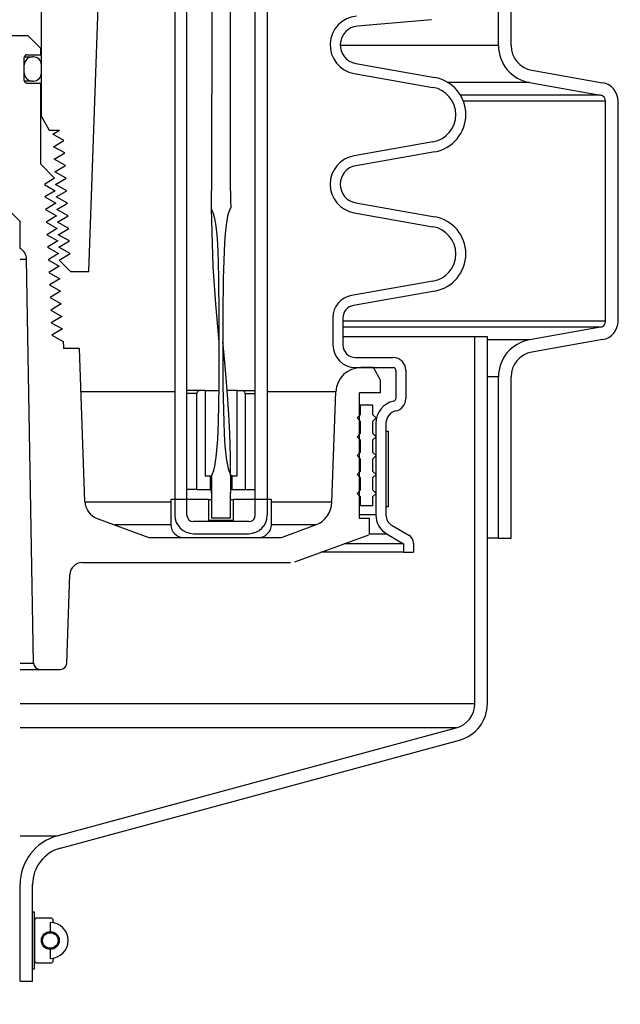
# Model space of a CAD drawing. Extents: x -169 to 2224, y 0 to 2796.
# Tile 319 of 530: x 1642 to 1648, y 960 to 970. Entities that reach past the tile are written whole.
import ezdxf

# ---------------------------------------------------------------- set-up
doc = ezdxf.new("R2010")
doc.units = 0
doc.header["$MEASUREMENT"] = 0
doc.header["$PDSIZE"] = 1
doc.layers.get('DEFPOINTS').update_dxf_attribs({"linetype": 'CONTINUOUS'})
for name, color, linetype in [('DIM', 3, 'CONTINUOUS'), ('PEAGRAVEL-HATCH', 3, 'CONTINUOUS'), ('SPILL-BUCKET', 1, 'CONTINUOUS')]:
    doc.layers.add(name, color=color, linetype=linetype)
doc.styles.add('SIMPLEX', font='simplex')
doc.dimstyles.new('DIM64', dxfattribs={"dimscale": 64, "dimtxt": 0.09375, "dimasz": 0.09375, "dimexe": 0.0625, "dimexo": 0.0625, "dimgap": 0.046875, "dimtad": 1, "dimdec": 4, "dimzin": 3, "dimdsep": 46, "dimlunit": 4, "dimtxsty": 'SIMPLEX', "dimcen": 0, "dimclrd": 256, "dimclre": 256, "dimclrt": 256, "dimadec": 0, "dimazin": 0, "dimtfac": 1, "dimtdec": 4, "dimtmove": 0, "dimatfit": 3, "dimfxl": 1, "dimfrac": 2, "dimtolj": 1, "dimtzin": 0, "dimarcsym": 0})

# ---------------------------------------------------------------- blocks, each defined once
blk = doc.blocks.new('*D48')
at = {"layer": 'DEFPOINTS', "color": 0, "transparency": 16777216}
for p in [(2031.7725, 978.296), (1368.5472, 978.0147), (2031.7725, 700.5233)]:
    blk.add_point(p, dxfattribs=at)
at = {"layer": 'DIM', "lineweight": -2, "transparency": 16777216}
for p, q in [((2031.7725, 974.296), (2031.7725, 696.5233)), ((1368.5472, 974.0147), (1368.5472, 696.5233)), ((1374.5472, 700.5233), (2025.7725, 700.5233))]:
    blk.add_line(p, q, dxfattribs=at)
at = {"layer": 'DIM', "transparency": 16777216}
for points in [[(1374.5472, 701.5233), (1374.5472, 699.5233), (1368.5472, 700.5233)], [(2025.7725, 701.5233), (2025.7725, 699.5233), (2031.7725, 700.5233)]]:
    blk.add_solid(points, dxfattribs=at)
at = {"layer": 'DIM', "transparency": 16777216, "insert": (1700.1599, 708.0947), "char_height": 6, "attachment_point": 5, "style": 'SIMPLEX'}
blk.add_mtext('\\A1;55\'-3 1/4" (F.V. TANK SLAB)', dxfattribs=at)

msp = doc.modelspace()

# ---------------------------------------------------------------- hatches: boundary and pattern name
at = {"layer": 'PEAGRAVEL-HATCH'}
h = msp.add_hatch(dxfattribs=at)
h.set_pattern_fill('AR-SAND', color=256, scale=7.5, style=0)
h.set_pattern_definition([(37.5, (-493.384, 31.247), (-0.47245, 14.45118), [0, -11.4, 0, -12.75, 0, -12.1875]), (7.5, (-493.384, 31.247), (13.27333, 21.1661), [0, -6.15, 0, -10.275, 0, -3.9375]), (327.5, (-502.609, 31.247), (23.356064, 0.04244), [0, -3.75, 0, -13.5, 0, -17.625]), (317.5, (-502.609, 31.247), (22.54595, 6.58257), [0, -1.875, 0, -8.85, 0, -10.125])])
h.paths.add_polyline_path([(1707.26344, 968.36731), (1706.00633, 969.62443), (1707.54125, 971.25629), (1707.54125, 973.7036), (1705.68075, 973.7036), (1705.67936, 978.29596), (1648.24082, 978.29596), (1648.24082, 967.14591), (1647.23396, 966.95192), (1647.16685, 965.18198), (1646.93843, 965.18198), (1646.91366, 963.3542), (1642.50182, 961.99078), (1642.42166, 960.77814), (1642.1935, 960.77817), (1642.19067, 935.26576), (1704.54125, 935.26576), (1707.54125, 938.26576)])
h.paths.add_polyline_path([(1712.72757, 930.05404), (1712.72757, 935.93084), (1710.78154, 937.39111), (1710.04162, 939.70884), (1710.04162, 973.7036), (1708.54125, 973.7036), (1708.54125, 938.26576), (1707.36967, 935.43733), (1704.54125, 934.26576), (1642.19421, 934.26576), (1642.19421, 923.08613), (1642.88357, 923.08613), (1642.52234, 917.24243), (1643.21868, 915.87407), (1644.6942, 915.52328), (1645.6942, 917.52328), (1650.35027, 918.21114), (1651.6942, 915.52328), (1661.1942, 915.52328), (1662.1942, 917.52328), (1667.1942, 917.52328), (1668.1942, 915.52328), (1677.6942, 915.52328), (1678.6942, 917.52328), (1683.6942, 917.52328), (1684.6942, 915.52328), (1703.4442, 915.52328), (1704.4442, 917.52328), (1705.40615, 917.52328), (1705.40615, 923.05328), (1707.16351, 927.29592), (1711.82837, 929.05404)])

# ---------------------------------------------------------------- linework, layer by layer
at = {"layer": 'SPILL-BUCKET', "color": 8, "linetype": 'Continuous'}
for p, q in [((1644.2017, 976.07991), (1644.20109, 967.83555)), ((1644.38908, 967.83555), (1644.38908, 976.07991)), ((1644.20091, 967.77492), (1644.20105, 967.80524)), ((1644.20105, 967.80524), (1644.20109, 967.83555)), ((1644.38844, 967.83555), (1644.38908, 967.83555)), ((1644.38844, 967.83555), (1644.38845, 967.82726)), ((1644.38845, 967.82726), (1644.38847, 967.81898)), ((1644.38847, 967.81898), (1644.38854, 967.80241)), ((1644.38854, 967.80241), (1644.38865, 967.78584)), ((1644.19983, 967.68062), (1644.20049, 967.72777)), ((1644.20049, 967.72777), (1644.20091, 967.77492)), ((1644.38865, 967.78584), (1644.38879, 967.76927)), ((1644.38879, 967.76927), (1644.38893, 967.7527)), ((1644.38893, 967.7527), (1644.38904, 967.73613)), ((1644.38904, 967.73613), (1644.38919, 967.71956)), ((1644.38919, 967.71956), (1644.39015, 967.69425)), ((1644.19939, 967.65705), (1644.19962, 967.66883)), ((1644.22157, 967.60227), (1644.19939, 967.65705)), ((1644.21605, 967.08606), (1644.19957, 967.65662)), ((1644.19962, 967.66883), (1644.19983, 967.68062)), ((1644.23572, 967.54491), (1644.22157, 967.60227)), ((1644.36563, 967.60769), (1644.36007, 967.58609)), ((1644.37238, 967.62896), (1644.36563, 967.60769)), ((1644.37651, 967.63932), (1644.37238, 967.62896)), ((1644.38096, 967.64957), (1644.37651, 967.63932)), ((1644.38297, 967.65478), (1644.38096, 967.64957)), ((1644.38502, 967.65998), (1644.38297, 967.65478)), ((1644.38681, 967.66193), (1644.38502, 967.65998)), ((1644.38887, 967.66368), (1644.38681, 967.66193)), ((1644.38987, 967.66618), (1644.38887, 967.66368)), ((1644.39011, 967.66896), (1644.38987, 967.66618)), ((1644.39015, 967.69425), (1644.39011, 967.66896)), ((1644.24513, 967.48659), (1644.23572, 967.54491)), ((1644.35122, 967.54253), (1644.34461, 967.49855)), ((1644.36007, 967.58609), (1644.35122, 967.54253)), ((1644.25495, 967.39892), (1644.24513, 967.48659)), ((1644.33532, 967.41003), (1644.32924, 967.32118)), ((1644.34461, 967.49855), (1644.33532, 967.41003)), ((1644.26129, 967.31085), (1644.25495, 967.39892)), ((1644.26885, 967.13425), (1644.26129, 967.31085)), ((1644.32924, 967.32118), (1644.32117, 967.14332)), ((1644.27252, 966.95748), (1644.26885, 967.13425)), ((1644.32117, 967.14332), (1644.3164, 966.96531)), ((1644.24276, 966.71132), (1644.21605, 967.08606)), ((1644.27658, 966.6039), (1644.27252, 966.95748)), ((1644.3164, 966.96531), (1644.31253, 966.60918)), ((1644.27729, 966.33658), (1644.24276, 966.71132)), ((1644.27707, 966.25031), (1644.27658, 966.6039)), ((1644.31253, 966.60918), (1644.31205, 966.25301)), ((1644.27736, 966.33588), (1644.27729, 966.33658)), ((1644.31227, 966.3382), (1644.31227, 966.33822)), ((1644.31228, 966.33811), (1644.31227, 966.3382)), ((1644.31228, 966.33798), (1644.31228, 966.33811)), ((1644.31229, 966.33779), (1644.31228, 966.33798)), ((1644.3123, 966.33754), (1644.31229, 966.33779)), ((1644.31231, 966.33732), (1644.3123, 966.33754)), ((1644.31232, 966.33706), (1644.31231, 966.33732)), ((1644.31234, 966.33676), (1644.31232, 966.33706)), ((1644.31235, 966.33644), (1644.31234, 966.33676)), ((1644.31237, 966.33609), (1644.31235, 966.33644)), ((1644.31239, 966.33569), (1644.31237, 966.33609)), ((1644.31241, 966.33531), (1644.31239, 966.33569)), ((1644.31244, 966.33487), (1644.31241, 966.33531)), ((1644.31247, 966.33438), (1644.31244, 966.33487)), ((1644.3125, 966.33383), (1644.31247, 966.33438)), ((1644.31252, 966.33354), (1644.3125, 966.33383)), ((1644.31253, 966.33324), (1644.31252, 966.33354)), ((1644.31255, 966.33295), (1644.31253, 966.33324)), ((1644.31265, 966.3321), (1644.31255, 966.33299)), ((1644.31267, 966.33175), (1644.31255, 966.33296)), ((1644.31257, 966.33265), (1644.31255, 966.33295)), ((1644.31259, 966.33234), (1644.31257, 966.33265)), ((1644.31261, 966.33204), (1644.31259, 966.33234)), ((1644.31263, 966.33174), (1644.31261, 966.33204)), ((1644.31265, 966.3315), (1644.31263, 966.33174)), ((1644.31276, 966.33115), (1644.31265, 966.3321)), ((1644.31266, 966.33133), (1644.31265, 966.3315)), ((1644.31266, 966.33124), (1644.31266, 966.33133)), ((1644.31276, 966.33079), (1644.31267, 966.33175)), ((1644.31287, 966.33019), (1644.31276, 966.33115)), ((1644.31285, 966.32983), (1644.31276, 966.33079)), ((1644.31292, 966.32912), (1644.31285, 966.32983)), ((1644.313, 966.32899), (1644.31287, 966.33019)), ((1644.31299, 966.32843), (1644.31292, 966.32912)), ((1644.31313, 966.32778), (1644.313, 966.32899)), ((1644.27588, 965.8967), (1644.27707, 966.25031)), ((1644.31205, 966.25301), (1644.31366, 965.89685)), ((1644.31305, 966.32784), (1644.31299, 966.32843)), ((1644.31311, 966.32727), (1644.31305, 966.32784)), ((1644.31316, 966.3267), (1644.31311, 966.32727)), ((1644.31328, 966.32631), (1644.31313, 966.32778)), ((1644.31322, 966.32614), (1644.31316, 966.3267)), ((1644.31326, 966.32577), (1644.31322, 966.32614)), ((1644.31329, 966.32541), (1644.31326, 966.32577)), ((1644.31344, 966.32485), (1644.31328, 966.32631)), ((1644.31331, 966.32527), (1644.31329, 966.32541)), ((1644.31333, 966.32515), (1644.31331, 966.32527)), ((1644.31333, 966.32511), (1644.31333, 966.32515)), ((1644.31333, 966.32507), (1644.31333, 966.32511)), ((1644.31334, 966.32504), (1644.31333, 966.32507)), ((1644.31361, 966.32309), (1644.31344, 966.32485)), ((1644.31379, 966.32133), (1644.31361, 966.32309)), ((1644.31399, 966.3193), (1644.31379, 966.32133)), ((1644.31419, 966.31727), (1644.31399, 966.3193)), ((1644.31441, 966.31499), (1644.31419, 966.31727)), ((1644.31463, 966.31271), (1644.31441, 966.31499)), ((1644.31485, 966.31041), (1644.31463, 966.31271)), ((1644.31507, 966.30811), (1644.31485, 966.31041)), ((1644.31562, 966.3025), (1644.31507, 966.30811)), ((1644.31616, 966.29688), (1644.31562, 966.3025)), ((1644.31667, 966.29159), (1644.31616, 966.29688)), ((1644.31717, 966.2863), (1644.31667, 966.29159)), ((1644.31761, 966.28178), (1644.31717, 966.2863)), ((1644.31804, 966.27726), (1644.31761, 966.28178)), ((1644.31845, 966.27301), (1644.31804, 966.27726)), ((1644.31885, 966.26876), (1644.31845, 966.27301)), ((1644.31923, 966.26478), (1644.31885, 966.26876)), ((1644.31961, 966.26081), (1644.31923, 966.26478)), ((1644.31996, 966.2571), (1644.31961, 966.26081)), ((1644.32031, 966.2534), (1644.31996, 966.2571)), ((1644.32064, 966.24997), (1644.32031, 966.2534)), ((1644.32096, 966.24654), (1644.32064, 966.24997)), ((1644.32113, 966.24477), (1644.32096, 966.24654)), ((1644.3213, 966.243), (1644.32113, 966.24477)), ((1644.32146, 966.24131), (1644.3213, 966.243)), ((1644.32162, 966.23962), (1644.32146, 966.24131)), ((1644.32176, 966.23808), (1644.32162, 966.23962)), ((1644.32191, 966.23654), (1644.32176, 966.23808)), ((1644.32203, 966.23521), (1644.32191, 966.23654)), ((1644.32216, 966.23387), (1644.32203, 966.23521)), ((1644.32227, 966.23273), (1644.32216, 966.23387)), ((1644.32237, 966.23159), (1644.32227, 966.23273)), ((1644.32246, 966.23066), (1644.32237, 966.23159)), ((1644.32255, 966.22973), (1644.32246, 966.23066)), ((1644.32262, 966.22902), (1644.32255, 966.22973)), ((1644.32268, 966.22831), (1644.32262, 966.22902)), ((1644.32273, 966.22781), (1644.32268, 966.22831)), ((1644.32278, 966.22731), (1644.32273, 966.22781)), ((1644.32283, 966.22675), (1644.32278, 966.22731)), ((1644.32288, 966.22618), (1644.32283, 966.22675)), ((1644.32296, 966.2253), (1644.32288, 966.22618)), ((1644.32305, 966.22443), (1644.32296, 966.2253)), ((1644.32316, 966.22323), (1644.32305, 966.22443)), ((1644.32327, 966.22204), (1644.32316, 966.22323)), ((1644.3234, 966.22064), (1644.32327, 966.22204)), ((1644.32354, 966.21923), (1644.3234, 966.22064)), ((1644.32367, 966.21784), (1644.32354, 966.21923)), ((1644.3238, 966.21646), (1644.32367, 966.21784)), ((1644.32392, 966.21509), (1644.3238, 966.21646)), ((1644.32405, 966.21372), (1644.32392, 966.21509)), ((1644.32444, 966.20953), (1644.32405, 966.21372)), ((1644.32484, 966.20533), (1644.32444, 966.20953)), ((1644.32521, 966.20137), (1644.32484, 966.20533)), ((1644.32557, 966.19741), (1644.32521, 966.20137)), ((1644.32585, 966.19445), (1644.32557, 966.19741)), ((1644.32613, 966.19148), (1644.32585, 966.19445)), ((1644.32642, 966.18831), (1644.32613, 966.19148)), ((1644.32671, 966.18513), (1644.32642, 966.18831)), ((1644.32703, 966.18173), (1644.32671, 966.18513)), ((1644.32734, 966.17834), (1644.32703, 966.18173)), ((1644.32768, 966.17472), (1644.32734, 966.17834)), ((1644.32801, 966.1711), (1644.32768, 966.17472)), ((1644.32836, 966.16727), (1644.32801, 966.1711)), ((1644.32871, 966.16343), (1644.32836, 966.16727)), ((1644.32916, 966.15854), (1644.32871, 966.16343)), ((1644.32961, 966.15364), (1644.32916, 966.15854)), ((1644.33009, 966.14843), (1644.32961, 966.15364)), ((1644.33056, 966.14322), (1644.33009, 966.14843)), ((1644.33107, 966.1377), (1644.33056, 966.14322)), ((1644.33157, 966.13217), (1644.33107, 966.1377)), ((1644.3321, 966.12633), (1644.33157, 966.13217)), ((1644.33262, 966.12048), (1644.3321, 966.12633)), ((1644.33318, 966.11432), (1644.33262, 966.12048)), ((1644.33373, 966.10816), (1644.33318, 966.11432)), ((1644.33425, 966.10229), (1644.33373, 966.10816)), ((1644.33478, 966.09641), (1644.33425, 966.10229)), ((1644.33532, 966.09038), (1644.33478, 966.09641)), ((1644.33585, 966.08436), (1644.33532, 966.09038)), ((1644.33637, 966.07852), (1644.33585, 966.08436)), ((1644.33688, 966.07267), (1644.33637, 966.07852)), ((1644.33738, 966.06703), (1644.33688, 966.07267)), ((1644.33787, 966.06139), (1644.33738, 966.06703)), ((1644.33834, 966.05595), (1644.33787, 966.06139)), ((1644.33882, 966.0505), (1644.33834, 966.05595)), ((1644.33927, 966.04526), (1644.33882, 966.0505)), ((1644.33973, 966.04002), (1644.33927, 966.04526)), ((1644.34016, 966.03498), (1644.33973, 966.04002)), ((1644.34059, 966.02994), (1644.34016, 966.03498)), ((1644.34117, 966.02322), (1644.34059, 966.02994)), ((1644.34174, 966.0165), (1644.34117, 966.02322)), ((1644.34228, 966.01017), (1644.34174, 966.0165)), ((1644.34282, 966.00384), (1644.34228, 966.01017)), ((1644.34332, 965.99791), (1644.34282, 966.00384)), ((1644.34382, 965.99198), (1644.34332, 965.99791)), ((1644.34428, 965.98644), (1644.34382, 965.99198)), ((1644.34474, 965.9809), (1644.34428, 965.98644)), ((1644.34517, 965.97575), (1644.34474, 965.9809)), ((1644.34559, 965.9706), (1644.34517, 965.97575)), ((1644.34587, 965.96724), (1644.34559, 965.9706)), ((1644.34615, 965.96387), (1644.34587, 965.96724)), ((1644.34642, 965.96055), (1644.34615, 965.96387)), ((1644.34669, 965.95724), (1644.34642, 965.96055)), ((1644.34698, 965.95374), (1644.34669, 965.95724)), ((1644.34727, 965.95024), (1644.34698, 965.95374)), ((1644.34756, 965.94656), (1644.34727, 965.95024)), ((1644.34786, 965.94287), (1644.34756, 965.94656)), ((1644.34827, 965.93791), (1644.34786, 965.94287)), ((1644.34867, 965.93294), (1644.34827, 965.93791)), ((1644.26874, 965.54322), (1644.27588, 965.8967)), ((1644.31366, 965.89685), (1644.32086, 965.54078)), ((1644.34909, 965.92768), (1644.34867, 965.93294)), ((1644.34951, 965.92241), (1644.34909, 965.92768)), ((1644.34995, 965.91683), (1644.34951, 965.92241)), ((1644.3504, 965.91126), (1644.34995, 965.91683)), ((1644.35086, 965.90538), (1644.3504, 965.91126)), ((1644.35133, 965.8995), (1644.35086, 965.90538)), ((1644.35178, 965.89373), (1644.35133, 965.8995)), ((1644.35223, 965.88795), (1644.35178, 965.89373)), ((1644.3527, 965.88191), (1644.35223, 965.88795)), ((1644.35317, 965.87587), (1644.3527, 965.88191)), ((1644.35366, 965.86956), (1644.35317, 965.87587)), ((1644.35414, 965.86325), (1644.35366, 965.86956)), ((1644.35465, 965.85668), (1644.35414, 965.86325)), ((1644.35515, 965.8501), (1644.35465, 965.85668)), ((1644.35567, 965.84326), (1644.35515, 965.8501)), ((1644.35618, 965.83642), (1644.35567, 965.84326)), ((1644.35672, 965.82933), (1644.35618, 965.83642)), ((1644.35725, 965.82223), (1644.35672, 965.82933)), ((1644.35781, 965.81468), (1644.35725, 965.82223)), ((1644.35837, 965.80713), (1644.35781, 965.81468)), ((1644.3589, 965.79994), (1644.35837, 965.80713)), ((1644.35943, 965.79276), (1644.3589, 965.79994)), ((1644.35993, 965.78594), (1644.35943, 965.79276)), ((1644.36043, 965.77912), (1644.35993, 965.78594)), ((1644.3609, 965.77267), (1644.36043, 965.77912)), ((1644.36136, 965.76622), (1644.3609, 965.77267)), ((1644.3618, 965.76014), (1644.36136, 965.76622)), ((1644.36224, 965.75406), (1644.3618, 965.76014)), ((1644.36265, 965.74835), (1644.36224, 965.75406)), ((1644.36305, 965.74264), (1644.36265, 965.74835)), ((1644.36343, 965.73729), (1644.36305, 965.74264)), ((1644.36381, 965.73195), (1644.36343, 965.73729)), ((1644.36402, 965.72884), (1644.36381, 965.73195)), ((1644.36424, 965.72573), (1644.36402, 965.72884)), ((1644.36445, 965.72276), (1644.36424, 965.72573)), ((1644.36466, 965.71979), (1644.36445, 965.72276)), ((1644.36486, 965.71696), (1644.36466, 965.71979)), ((1644.36505, 965.71413), (1644.36486, 965.71696)), ((1644.36524, 965.71145), (1644.36505, 965.71413)), ((1644.36542, 965.70876), (1644.36524, 965.71145)), ((1644.36559, 965.7063), (1644.36542, 965.70876)), ((1644.36576, 965.70384), (1644.36559, 965.7063)), ((1644.3659, 965.70179), (1644.36576, 965.70384)), ((1644.36604, 965.69973), (1644.3659, 965.70179)), ((1644.36617, 965.69791), (1644.36604, 965.69973)), ((1644.36629, 965.69608), (1644.36617, 965.69791)), ((1644.3664, 965.69449), (1644.36629, 965.69608)), ((1644.36651, 965.6929), (1644.3664, 965.69449)), ((1644.36658, 965.69188), (1644.36651, 965.6929)), ((1644.36664, 965.69087), (1644.36658, 965.69188)), ((1644.36669, 965.69026), (1644.36664, 965.69087)), ((1644.36673, 965.68966), (1644.36669, 965.69026)), ((1644.36676, 965.68914), (1644.36673, 965.68966)), ((1644.3668, 965.68863), (1644.36676, 965.68914)), ((1644.36685, 965.68789), (1644.3668, 965.68863)), ((1644.3669, 965.68716), (1644.36685, 965.68789)), ((1644.36696, 965.68621), (1644.3669, 965.68716)), ((1644.36702, 965.68526), (1644.36696, 965.68621)), ((1644.36713, 965.68374), (1644.36702, 965.68526)), ((1644.36723, 965.68221), (1644.36713, 965.68374)), ((1644.36736, 965.68033), (1644.36723, 965.68221)), ((1644.36748, 965.67845), (1644.36736, 965.68033)), ((1644.36763, 965.67621), (1644.36748, 965.67845)), ((1644.36778, 965.67397), (1644.36763, 965.67621)), ((1644.36795, 965.67138), (1644.36778, 965.67397)), ((1644.36812, 965.6688), (1644.36795, 965.67138)), ((1644.36832, 965.66585), (1644.36812, 965.6688)), ((1644.36851, 965.66291), (1644.36832, 965.66585)), ((1644.36873, 965.65962), (1644.36851, 965.66291)), ((1644.36894, 965.65632), (1644.36873, 965.65962)), ((1644.36918, 965.65267), (1644.36894, 965.65632)), ((1644.36941, 965.64902), (1644.36918, 965.65267)), ((1644.36967, 965.6451), (1644.36941, 965.64902)), ((1644.36992, 965.64118), (1644.36967, 965.6451)), ((1644.37019, 965.63692), (1644.36992, 965.64118)), ((1644.37046, 965.63266), (1644.37019, 965.63692)), ((1644.37075, 965.62811), (1644.37046, 965.63266)), ((1644.37103, 965.62356), (1644.37075, 965.62811)), ((1644.37131, 965.61905), (1644.37103, 965.62356)), ((1644.37159, 965.61455), (1644.37131, 965.61905)), ((1644.37204, 965.60711), (1644.37159, 965.61455)), ((1644.37249, 965.59967), (1644.37204, 965.60711)), ((1644.37292, 965.5925), (1644.37249, 965.59967)), ((1644.37334, 965.58533), (1644.37292, 965.5925)), ((1644.37374, 965.57843), (1644.37334, 965.58533)), ((1644.37414, 965.57153), (1644.37374, 965.57843)), ((1644.37458, 965.56373), (1644.37414, 965.57153)), ((1644.37501, 965.55593), (1644.37458, 965.56373)), ((1644.37542, 965.5485), (1644.37501, 965.55593)), ((1644.37583, 965.54107), (1644.37542, 965.5485)), ((1644.2611, 965.36658), (1644.26874, 965.54322)), ((1644.32086, 965.54078), (1644.32496, 965.4221)), ((1644.3762, 965.53402), (1644.37583, 965.54107)), ((1644.37658, 965.52696), (1644.3762, 965.53402)), ((1644.37692, 965.52028), (1644.37658, 965.52696)), ((1644.37726, 965.51361), (1644.37692, 965.52028)), ((1644.37758, 965.5073), (1644.37726, 965.51361)), ((1644.3779, 965.501), (1644.37758, 965.5073)), ((1644.37813, 965.49626), (1644.3779, 965.501)), ((1644.37836, 965.49151), (1644.37813, 965.49626)), ((1644.37858, 965.48696), (1644.37836, 965.49151)), ((1644.3788, 965.48242), (1644.37858, 965.48696)), ((1644.37901, 965.4778), (1644.3788, 965.48242)), ((1644.37923, 965.47319), (1644.37901, 965.4778)), ((1644.37944, 965.46843), (1644.37923, 965.47319)), ((1644.37966, 965.46368), (1644.37944, 965.46843)), ((1644.37988, 965.45881), (1644.37966, 965.46368)), ((1644.3801, 965.45393), (1644.37988, 965.45881)), ((1644.38032, 965.44891), (1644.3801, 965.45393)), ((1644.38053, 965.4439), (1644.38032, 965.44891)), ((1644.24647, 965.19052), (1644.2611, 965.36658)), ((1644.32496, 965.4221), (1644.33206, 965.30363)), ((1644.38075, 965.43876), (1644.38053, 965.4439)), ((1644.38097, 965.43362), (1644.38075, 965.43876)), ((1644.38119, 965.42834), (1644.38097, 965.43362)), ((1644.3814, 965.42307), (1644.38119, 965.42834)), ((1644.38162, 965.41766), (1644.3814, 965.42307)), ((1644.38183, 965.41226), (1644.38162, 965.41766)), ((1644.38205, 965.40672), (1644.38183, 965.41226)), ((1644.38226, 965.40118), (1644.38205, 965.40672)), ((1644.38247, 965.39559), (1644.38226, 965.40118)), ((1644.38267, 965.39), (1644.38247, 965.39559)), ((1644.38287, 965.38471), (1644.38267, 965.39)), ((1644.38305, 965.37942), (1644.38287, 965.38471)), ((1644.38323, 965.37447), (1644.38305, 965.37942)), ((1644.3834, 965.36952), (1644.38323, 965.37447)), ((1644.38356, 965.36491), (1644.3834, 965.36952)), ((1644.38371, 965.3603), (1644.38356, 965.36491)), ((1644.38385, 965.35604), (1644.38371, 965.3603)), ((1644.38399, 965.35177), (1644.38385, 965.35604)), ((1644.38411, 965.34785), (1644.38399, 965.35177)), ((1644.33206, 965.30363), (1644.34486, 965.1857)), ((1644.38424, 965.34392), (1644.38411, 965.34785)), ((1644.38432, 965.3414), (1644.38424, 965.34392)), ((1644.38439, 965.33888), (1644.38432, 965.3414)), ((1644.38448, 965.33619), (1644.38439, 965.33888)), ((1644.38456, 965.33351), (1644.38448, 965.33619)), ((1644.38464, 965.33067), (1644.38456, 965.33351)), ((1644.38473, 965.32783), (1644.38464, 965.33067)), ((1644.38477, 965.32642), (1644.38473, 965.32783)), ((1644.38481, 965.32501), (1644.38477, 965.32642)), ((1644.38485, 965.32365), (1644.38481, 965.32501)), ((1644.38489, 965.3223), (1644.38485, 965.32365)), ((1644.38493, 965.32108), (1644.38489, 965.3223)), ((1644.38496, 965.31985), (1644.38493, 965.32108)), ((1644.38499, 965.31876), (1644.38496, 965.31985)), ((1644.38503, 965.31767), (1644.38499, 965.31876)), ((1644.38505, 965.31677), (1644.38503, 965.31767)), ((1644.38508, 965.31588), (1644.38505, 965.31677)), ((1644.38509, 965.31528), (1644.38508, 965.31588)), ((1644.38511, 965.31469), (1644.38509, 965.31528)), ((1644.38512, 965.31419), (1644.38511, 965.31469)), ((1644.38514, 965.3137), (1644.38512, 965.31419)), ((1644.38515, 965.3131), (1644.38514, 965.3137)), ((1644.38517, 965.31251), (1644.38515, 965.3131)), ((1644.38521, 965.31104), (1644.38517, 965.31251)), ((1644.38525, 965.30957), (1644.38521, 965.31104)), ((1644.38531, 965.30771), (1644.38525, 965.30957)), ((1644.38536, 965.30585), (1644.38531, 965.30771)), ((1644.38542, 965.30361), (1644.38536, 965.30585)), ((1644.38548, 965.30137), (1644.38542, 965.30361)), ((1644.38555, 965.29874), (1644.38548, 965.30137)), ((1644.38562, 965.29611), (1644.38555, 965.29874)), ((1644.38569, 965.29358), (1644.38562, 965.29611)), ((1644.38575, 965.29105), (1644.38569, 965.29358)), ((1644.38583, 965.28825), (1644.38575, 965.29105)), ((1644.3859, 965.28546), (1644.38583, 965.28825)), ((1644.38597, 965.28253), (1644.3859, 965.28546)), ((1644.38605, 965.27961), (1644.38597, 965.28253)), ((1644.38612, 965.27661), (1644.38605, 965.27961)), ((1644.3862, 965.27361), (1644.38612, 965.27661)), ((1644.38627, 965.27053), (1644.3862, 965.27361)), ((1644.38635, 965.26745), (1644.38627, 965.27053)), ((1644.38642, 965.26429), (1644.38635, 965.26745)), ((1644.3865, 965.26113), (1644.38642, 965.26429)), ((1644.38667, 965.25389), (1644.3865, 965.26113)), ((1644.38683, 965.24664), (1644.38667, 965.25389)), ((1644.24055, 965.14669), (1644.24647, 965.19052)), ((1644.34486, 965.1857), (1644.35192, 965.14171)), ((1644.387, 965.23902), (1644.38683, 965.24664)), ((1644.38716, 965.23139), (1644.387, 965.23902)), ((1644.38733, 965.22338), (1644.38716, 965.23139)), ((1644.38749, 965.21537), (1644.38733, 965.22338)), ((1644.3876, 965.21007), (1644.38749, 965.21537)), ((1644.3877, 965.20477), (1644.3876, 965.21007)), ((1644.38781, 965.19932), (1644.3877, 965.20477)), ((1644.38791, 965.19387), (1644.38781, 965.19932)), ((1644.38801, 965.18826), (1644.38791, 965.19387)), ((1644.38811, 965.18265), (1644.38801, 965.18826)), ((1644.38821, 965.17689), (1644.38811, 965.18265)), ((1644.38831, 965.17112), (1644.38821, 965.17689)), ((1644.38841, 965.16521), (1644.38831, 965.17112)), ((1644.3885, 965.15929), (1644.38841, 965.16521)), ((1644.38859, 965.15338), (1644.3885, 965.15929)), ((1644.20628, 965.01864), (1644.22238, 965.05986)), ((1644.22238, 965.05986), (1644.23265, 965.1031)), ((1644.23265, 965.1031), (1644.24055, 965.14669)), ((1644.35192, 965.14171), (1644.36114, 965.09813)), ((1644.36114, 965.09813), (1644.36678, 965.07661)), ((1644.36678, 965.07661), (1644.37336, 965.05533)), ((1644.38868, 965.14747), (1644.38859, 965.15338)), ((1644.38878, 965.14069), (1644.38868, 965.14747)), ((1644.38888, 965.13391), (1644.38878, 965.14069)), ((1644.38897, 965.12745), (1644.38888, 965.13391)), ((1644.38905, 965.121), (1644.38897, 965.12745)), ((1644.38913, 965.11488), (1644.38905, 965.121)), ((1644.3892, 965.10876), (1644.38913, 965.11488)), ((1644.38927, 965.10297), (1644.3892, 965.10876)), ((1644.38933, 965.09718), (1644.38927, 965.10297)), ((1644.38944, 965.08627), (1644.38939, 965.09173)), ((1644.38949, 965.08084), (1644.38944, 965.08627)), ((1644.38954, 965.07542), (1644.38949, 965.08084)), ((1644.38959, 965.07037), (1644.38954, 965.07542)), ((1644.38963, 965.06531), (1644.38959, 965.07037)), ((1644.38966, 965.06064), (1644.38963, 965.06531)), ((1644.3897, 965.05596), (1644.38966, 965.06064)), ((1644.1996, 964.99579), (1644.19959, 964.99537)), ((1644.19959, 964.99537), (1644.19959, 964.9939)), ((1644.19959, 964.9939), (1644.19959, 964.99244)), ((1644.19959, 964.99244), (1644.19959, 964.99076)), ((1644.19959, 964.99076), (1644.19959, 964.98908)), ((1644.19959, 964.98908), (1644.19959, 964.98718)), ((1644.19959, 964.98718), (1644.19959, 964.98528)), ((1644.19959, 964.98528), (1644.1996, 964.98316)), ((1644.1996, 964.99771), (1644.20166, 965.00857)), ((1644.19969, 964.98627), (1644.1996, 964.99771)), ((1644.1996, 964.99622), (1644.1996, 964.99579)), ((1644.1996, 964.98316), (1644.1996, 964.98104)), ((1644.1996, 964.98104), (1644.1996, 964.97831)), ((1644.1996, 964.97831), (1644.19961, 964.97558)), ((1644.19961, 964.97558), (1644.19961, 964.97251)), ((1644.19961, 964.97251), (1644.19962, 964.96944)), ((1644.19962, 964.96944), (1644.19962, 964.96602)), ((1644.19962, 964.96602), (1644.19963, 964.9626)), ((1644.19963, 964.9626), (1644.19964, 964.95884)), ((1644.19994, 964.97484), (1644.19969, 964.98627)), ((1644.20035, 964.95197), (1644.19994, 964.97484)), ((1644.20166, 965.00857), (1644.20628, 965.01864)), ((1644.37336, 965.05533), (1644.37711, 965.04481)), ((1644.37711, 965.04481), (1644.3814, 965.03449)), ((1644.3814, 965.03449), (1644.38668, 965.0244)), ((1644.38668, 965.0244), (1644.38983, 965.01392)), ((1644.38978, 964.96993), (1644.38882, 964.92578)), ((1644.38973, 965.05165), (1644.3897, 965.05596)), ((1644.38976, 965.04735), (1644.38973, 965.05165)), ((1644.38978, 965.04341), (1644.38976, 965.04735)), ((1644.3898, 965.03948), (1644.38978, 965.04341)), ((1644.38983, 965.01392), (1644.38978, 964.96993)), ((1644.38982, 965.03592), (1644.3898, 965.03948)), ((1644.38984, 965.03236), (1644.38982, 965.03592)), ((1644.38985, 965.02934), (1644.38984, 965.03236)), ((1644.38986, 965.02632), (1644.38985, 965.02934)), ((1644.38987, 965.02361), (1644.38986, 965.02632)), ((1644.38988, 965.02091), (1644.38987, 965.02361)), ((1644.38989, 965.01853), (1644.38988, 965.02091)), ((1644.38988, 965.01203), (1644.38989, 965.01409)), ((1644.38988, 965.01134), (1644.38988, 965.01203)), ((1644.38989, 965.01615), (1644.38989, 965.01853)), ((1644.38989, 965.01409), (1644.38989, 965.01615)), ((1644.19964, 964.95884), (1644.19966, 964.95507)), ((1644.19966, 964.95507), (1644.19967, 964.95096)), ((1644.19967, 964.95096), (1644.19969, 964.94685)), ((1644.19969, 964.94685), (1644.19971, 964.9424)), ((1644.19971, 964.9424), (1644.19974, 964.93795)), ((1644.19974, 964.93795), (1644.19976, 964.93315)), ((1644.19976, 964.93315), (1644.19979, 964.92835)), ((1644.19979, 964.92835), (1644.19983, 964.92321)), ((1644.19983, 964.92321), (1644.19987, 964.91806)), ((1644.19987, 964.91806), (1644.19992, 964.9123)), ((1644.19992, 964.9123), (1644.19997, 964.90654)), ((1644.19997, 964.90654), (1644.20002, 964.9004)), ((1644.20002, 964.9004), (1644.20009, 964.89427)), ((1644.20009, 964.89427), (1644.20016, 964.88775)), ((1644.20016, 964.88775), (1644.20024, 964.88124)), ((1644.20024, 964.88124), (1644.20032, 964.87434)), ((1644.20063, 964.92909), (1644.20035, 964.95197)), ((1644.20041, 964.86745), (1644.20052, 964.86017)), ((1644.20099, 964.88335), (1644.20063, 964.92909)), ((1644.20112, 964.8376), (1644.20099, 964.88335)), ((1644.38855, 964.88169), (1644.38846, 964.8376)), ((1644.38882, 964.92578), (1644.38855, 964.88169)), ((1644.20052, 964.86017), (1644.20063, 964.8529)), ((1644.20063, 964.8529), (1644.20075, 964.84525)), ((1644.20075, 964.84525), (1644.20088, 964.8376)), ((1644.20112, 964.8376), (1644.20109, 964.8376)), ((1644.20109, 964.8376), (1644.20109, 964.58777)), ((1644.38846, 964.58777), (1644.38846, 964.8376)), ((1644.20109, 964.58777), (1644.38846, 964.58777))]:
    msp.add_line(p, q, dxfattribs=at)
at = {"layer": 'SPILL-BUCKET', "color": 1, "linetype": 'Continuous'}
for p, q in [((1643.83509, 975.92287), (1643.83509, 964.6156)), ((1643.95501, 964.6156), (1643.95501, 975.92287)), ((1644.63454, 964.6156), (1644.63454, 975.92287)), ((1644.75446, 975.92287), (1644.75446, 964.6156)), ((1647.05227, 969.28145), (1647.05227, 970.48529)), ((1647.17718, 969.28145), (1647.17718, 970.48529)), ((1642.9802, 967.03487), (1643.09377, 970.28701)), ((1642.5085, 968.57539), (1642.5085, 969.783)), ((1646.38603, 969.53714), (1645.65001, 969.47275)), ((1642.37709, 969.37677), (1637.51841, 969.37677)), ((1642.502, 969.25186), (1642.37709, 969.37677)), ((1642.33826, 969.16767), (1642.38276, 969.16767)), ((1642.3651, 969.1894), (1642.502, 969.1894)), ((1642.38276, 969.16767), (1642.40959, 969.16767)), ((1642.40959, 969.16767), (1642.41856, 969.16767)), ((1642.42855, 969.16767), (1642.41856, 969.16767)), ((1642.502, 969.1894), (1642.502, 969.25186)), ((1642.33837, 969.08772), (1642.33761, 969.08772)), ((1642.33762, 968.93358), (1642.33762, 969.16192)), ((1642.33861, 969.08772), (1642.33837, 969.08772)), ((1642.33861, 969.00777), (1642.33861, 969.08772)), ((1642.5085, 969.00777), (1642.5085, 969.08772)), ((1645.6338, 969.10156), (1646.41845, 968.96321)), ((1642.33762, 969.00777), (1642.33837, 969.00777)), ((1642.33837, 969.00777), (1642.33861, 969.00777)), ((1645.61645, 969.00315), (1646.40109, 968.8648)), ((1647.38363, 969.03542), (1648.08724, 968.91135)), ((1642.38274, 968.92783), (1642.3382, 968.92783)), ((1642.3651, 968.9061), (1642.502, 968.9061)), ((1642.40959, 968.92783), (1642.38274, 968.92783)), ((1642.41856, 968.92783), (1642.40959, 968.92783)), ((1642.41856, 968.92783), (1642.42855, 968.92783)), ((1642.502, 968.10081), (1642.502, 968.9061)), ((1647.36194, 968.9124), (1648.06555, 968.78834)), ((1648.11717, 966.54298), (1648.11717, 968.72683)), ((1648.24208, 966.54298), (1648.24208, 968.72683)), ((1642.50202, 968.57539), (1642.50688, 968.57539)), ((1642.50688, 968.57539), (1642.5085, 968.57539)), ((1642.5085, 968.57539), (1642.58657, 968.44016)), ((1642.58657, 968.44016), (1642.68765, 968.44016)), ((1642.62126, 968.40063), (1642.68765, 968.44016)), ((1642.73297, 968.33817), (1642.62126, 968.40063)), ((1642.62788, 968.27571), (1642.73297, 968.33817)), ((1646.40109, 968.32352), (1645.61645, 968.18517)), ((1642.73985, 968.21326), (1642.62788, 968.27571)), ((1642.63449, 968.1508), (1642.73985, 968.21326)), ((1646.41845, 968.22511), (1645.6338, 968.08676)), ((1642.63939, 967.96343), (1642.502, 968.10081)), ((1642.74674, 968.08834), (1642.63449, 968.1508)), ((1642.64111, 968.02588), (1642.74674, 968.08834)), ((1642.75362, 967.96343), (1642.64111, 968.02588)), ((1642.63939, 967.96343), (1642.53778, 967.90097)), ((1642.53778, 967.90097), (1642.64594, 967.83851)), ((1642.64773, 967.90097), (1642.75362, 967.96343)), ((1642.7605, 967.83851), (1642.64773, 967.90097)), ((1642.64594, 967.83851), (1642.54407, 967.77606)), ((1642.65434, 967.77606), (1642.7605, 967.83851)), ((1642.54407, 967.77606), (1642.65248, 967.7136)), ((1642.65248, 967.7136), (1642.55036, 967.65114)), ((1642.76739, 967.7136), (1642.65434, 967.77606)), ((1642.66096, 967.65114), (1642.76739, 967.7136)), ((1645.6338, 967.7177), (1646.41845, 967.57935)), ((1642.17856, 967.65059), (1642.29929, 967.52986)), ((1642.55036, 967.65114), (1642.65903, 967.58868)), ((1642.77427, 967.58868), (1642.66096, 967.65114)), ((1645.61645, 967.61929), (1646.40109, 967.48094)), ((1642.29614, 967.26493), (1642.29614, 967.52986)), ((1642.65903, 967.58868), (1642.55666, 967.52623)), ((1642.55666, 967.52623), (1642.66558, 967.46377)), ((1642.66757, 967.52623), (1642.77427, 967.58868)), ((1642.78115, 967.46377), (1642.66757, 967.52623)), ((1642.66558, 967.46377), (1642.56295, 967.40131)), ((1642.67419, 967.40131), (1642.78115, 967.46377)), ((1642.56295, 967.40131), (1642.67212, 967.33885)), ((1642.67212, 967.33885), (1642.56924, 967.2764)), ((1642.78804, 967.33885), (1642.67419, 967.40131)), ((1642.6808, 967.2764), (1642.78804, 967.33885)), ((1642.56924, 967.2764), (1642.67867, 967.21394)), ((1642.67867, 967.21394), (1642.57553, 967.15148)), ((1642.79492, 967.21394), (1642.6808, 967.2764)), ((1642.68393, 967.14946), (1642.79492, 967.21394)), ((1642.43155, 963.14427), (1642.3615, 967.1573)), ((1642.57553, 967.15148), (1642.68522, 967.08902)), ((1642.68393, 967.14946), (1642.72707, 967.10632)), ((1642.68522, 967.08902), (1642.58182, 967.02657)), ((1642.58182, 967.02657), (1642.69176, 966.96411)), ((1642.72707, 967.10632), (1642.79851, 967.03487)), ((1642.79851, 967.03487), (1642.9802, 967.03487)), ((1642.69176, 966.96411), (1642.58811, 966.90165)), ((1646.40109, 966.93966), (1645.59232, 966.79705)), ((1642.58811, 966.90165), (1642.69831, 966.8392)), ((1642.69831, 966.8392), (1642.59441, 966.77674)), ((1646.41845, 966.84125), (1645.60967, 966.69864)), ((1642.59441, 966.77674), (1642.70486, 966.71428)), ((1642.70486, 966.71428), (1642.6007, 966.65182)), ((1642.6007, 966.65182), (1642.7114, 966.58937)), ((1642.7114, 966.58937), (1642.60699, 966.52691)), ((1642.60699, 966.52691), (1642.71795, 966.46445)), ((1645.40652, 966.57563), (1645.40652, 966.3057)), ((1645.50645, 966.57563), (1645.50645, 966.3057)), ((1642.71795, 966.46445), (1642.61328, 966.40199)), ((1648.06555, 966.48147), (1647.36194, 966.35741)), ((1642.61328, 966.40199), (1642.7245, 966.33954)), ((1642.7245, 966.33954), (1642.72735, 966.28509)), ((1648.08724, 966.35846), (1647.38363, 966.23439)), ((1642.72735, 966.28509), (1642.72735, 966.26952)), ((1642.88785, 966.26952), (1642.72735, 966.26952)), ((1642.94088, 964.75106), (1642.88785, 966.26952)), ((1645.63136, 966.18078), (1646.00611, 966.18078)), ((1645.63136, 966.08085), (1646.00611, 966.08085)), ((1645.80907, 966.08085), (1645.68525, 966.08085)), ((1645.88119, 965.95594), (1645.80907, 966.08085)), ((1646.03109, 966.05587), (1646.03109, 965.77202)), ((1646.13102, 966.05587), (1646.13102, 965.77202)), ((1645.88119, 965.83102), (1645.88119, 965.95594)), ((1647.05227, 964.38713), (1647.05227, 965.98836)), ((1647.17718, 964.38713), (1647.17718, 965.98836)), ((1645.3973, 964.74383), (1645.43557, 965.83974)), ((1645.88119, 965.83102), (1645.67034, 965.83102)), ((1645.67034, 964.58187), (1645.67034, 965.83102)), ((1645.83373, 965.52777), (1645.83373, 964.61935)), ((1645.93366, 965.52777), (1645.93366, 964.61935)), ((1644.16986, 964.76925), (1643.79512, 964.76925)), ((1643.79512, 964.76925), (1643.79512, 964.51942)), ((1644.16986, 964.76925), (1644.16986, 964.56626)), ((1644.79444, 964.76925), (1644.41969, 964.76925)), ((1644.41969, 964.56626), (1644.41969, 964.76925)), ((1644.79444, 964.51942), (1644.79444, 964.76925)), ((1643.06405, 964.58153), (1643.5779, 964.3945)), ((1645.77189, 964.58187), (1645.67034, 964.58187)), ((1645.77189, 964.42366), (1645.77189, 964.58187)), ((1644.56959, 964.55065), (1644.01997, 964.55065)), ((1644.16986, 964.56626), (1644.41969, 964.56626)), ((1644.89437, 964.3945), (1645.23307, 964.51778)), ((1645.99612, 964.51117), (1646.16238, 964.41518)), ((1643.5779, 964.3945), (1644.89437, 964.3945)), ((1643.92003, 964.3945), (1644.66952, 964.3945)), ((1644.01997, 964.43073), (1644.56959, 964.43073)), ((1645.02744, 964.15221), (1645.7649, 964.42062)), ((1645.94615, 964.42463), (1646.10916, 964.33051)), ((1647.05227, 964.38713), (1647.17718, 964.38713)), ((1646.10916, 964.33051), (1646.10916, 964.2466)), ((1646.20909, 964.33426), (1646.20909, 964.2466)), ((1646.10916, 964.2466), (1646.20909, 964.2466)), ((1642.91603, 964.14467), (1644.98472, 964.14467)), ((1642.76043, 963.14318), (1642.7912, 964.02412)), ((1642.494, 963.0829), (1642.69801, 963.0829))]:
    msp.add_line(p, q, dxfattribs=at)
at = {"layer": 'SPILL-BUCKET', "color": 7}
for p, q in [((1647.05227, 969.28145), (1645.47903, 969.28145)), ((1647.36194, 968.9124), (1646.55125, 968.9124)), ((1648.06555, 968.78834), (1646.67388, 968.78834)), ((1648.11717, 968.72683), (1646.70384, 968.72683)), ((1642.29614, 967.1573), (1642.3615, 967.1573)), ((1648.11717, 966.54298), (1645.50645, 966.54298)), ((1648.06555, 966.48148), (1645.50645, 966.48148)), ((1646.81805, 966.38576), (1645.50645, 966.38576)), ((1647.36194, 966.35741), (1646.94297, 966.35741)), ((1647.05227, 965.98836), (1646.94297, 965.98836)), ((1643.83509, 965.83974), (1642.90282, 965.83974)), ((1644.08492, 965.85353), (1643.95501, 965.85353)), ((1644.13489, 965.85353), (1644.08492, 965.85353)), ((1644.13489, 965.85353), (1644.13489, 965.00411)), ((1644.13489, 965.85353), (1644.27501, 965.85353)), ((1644.45467, 965.85353), (1644.35489, 965.85353)), ((1644.45467, 965.00411), (1644.45467, 965.85353)), ((1644.45467, 965.85353), (1644.5049, 965.85353)), ((1644.5049, 965.85353), (1644.63454, 965.85353)), ((1645.43557, 965.83974), (1644.75443, 965.83974)), ((1644.05494, 965.82355), (1643.95501, 965.82355)), ((1644.05494, 964.8692), (1644.05494, 965.82355)), ((1644.53461, 965.82355), (1644.63454, 965.82355)), ((1644.53462, 965.82355), (1644.53462, 964.8692)), ((1644.13489, 965.00411), (1644.18545, 965.00411)), ((1644.18545, 965.00411), (1644.18545, 964.8692)), ((1644.18545, 965.00411), (1644.19961, 965.00411)), ((1644.4041, 965.00411), (1644.38982, 965.00412)), ((1644.4041, 965.00411), (1644.45467, 965.00411)), ((1644.4041, 964.8692), (1644.4041, 965.00411)), ((1644.05494, 964.8692), (1643.95501, 964.8692)), ((1644.05494, 964.8692), (1644.18545, 964.8692)), ((1644.18545, 964.8692), (1644.20103, 964.8692)), ((1644.4041, 964.8692), (1644.38853, 964.86923)), ((1644.4041, 964.8692), (1644.53462, 964.8692)), ((1644.53462, 964.8692), (1644.63454, 964.8692)), ((1643.79512, 964.74383), (1642.94113, 964.74383)), ((1645.3973, 964.74383), (1644.79444, 964.74383)), ((1645.67883, 964.70679), (1645.67034, 964.70679)), ((1645.83373, 964.61935), (1645.67034, 964.61935)), ((1643.79512, 964.51778), (1643.2392, 964.51778)), ((1645.23307, 964.51778), (1644.79444, 964.51778)), ((1645.94615, 964.42463), (1645.77189, 964.42463)), ((1647.05227, 964.38713), (1646.94297, 964.38713)), ((1646.10916, 964.33051), (1645.51733, 964.33051)), ((1646.10916, 964.2466), (1645.28677, 964.2466)), ((1642.29614, 963.14427), (1642.43155, 963.14427)), ((1642.29614, 963.0829), (1642.494, 963.0829)), ((1642.29614, 962.74227), (1646.81805, 962.74227)), ((1646.63288, 962.50095), (1642.29614, 962.50095)), ((1642.29614, 961.42811), (1642.66648, 961.42811))]:
    msp.add_line(p, q, dxfattribs=at)
at = {"layer": 'SPILL-BUCKET', "linetype": 'Continuous'}
for p, q in [((1646.94297, 966.38576), (1646.81805, 966.38576)), ((1646.81805, 962.74227), (1646.81805, 966.38576)), ((1646.94297, 962.74227), (1646.94297, 966.38576)), ((1642.66648, 961.42812), (1646.63288, 962.50095)), ((1642.69881, 961.30745), (1646.66521, 962.38029)), ((1642.29614, 959.98388), (1642.29614, 960.94548)), ((1642.42106, 959.98388), (1642.42106, 960.94548)), ((1642.29614, 959.98388), (1642.42106, 959.98388))]:
    msp.add_line(p, q, dxfattribs=at)
at = {"layer": 'SPILL-BUCKET', "color": 7, "linetype": 'Continuous'}
for p, q in [((1645.67036, 965.70611), (1645.67671, 965.70611)), ((1645.67671, 965.70611), (1645.67883, 965.70611)), ((1645.67883, 965.70611), (1645.67883, 965.61242)), ((1645.80375, 965.70611), (1645.67883, 965.70611)), ((1645.80375, 965.61242), (1645.80375, 965.70611)), ((1645.67883, 965.61242), (1645.6476, 965.58119)), ((1645.6476, 965.58119), (1645.67883, 965.54996)), ((1645.67036, 965.61242), (1645.67671, 965.61242)), ((1645.67036, 965.54996), (1645.67671, 965.54996)), ((1645.67671, 965.61242), (1645.67883, 965.61242)), ((1645.67671, 965.54996), (1645.67883, 965.54996)), ((1645.67883, 965.54996), (1645.67883, 965.42505)), ((1645.83498, 965.58119), (1645.80375, 965.61242)), ((1645.80375, 965.54996), (1645.83498, 965.58119)), ((1645.80375, 965.42505), (1645.80375, 965.54996)), ((1645.93366, 965.4489), (1645.93366, 964.69941)), ((1645.93366, 965.4489), (1645.95864, 965.4489)), ((1645.95864, 964.69941), (1645.95864, 965.4489)), ((1645.67883, 965.42505), (1645.6476, 965.39382)), ((1645.6476, 965.39382), (1645.67883, 965.36259)), ((1645.67036, 965.42505), (1645.67671, 965.42505)), ((1645.67036, 965.36259), (1645.67671, 965.36259)), ((1645.67671, 965.42505), (1645.67883, 965.42505)), ((1645.67671, 965.36259), (1645.67883, 965.36259)), ((1645.67883, 965.36259), (1645.67883, 965.23768)), ((1645.83498, 965.39382), (1645.80375, 965.42505)), ((1645.80375, 965.36259), (1645.83498, 965.39382)), ((1645.80375, 965.23768), (1645.80375, 965.36259)), ((1645.67883, 965.23768), (1645.6476, 965.20645)), ((1645.6476, 965.20645), (1645.67883, 965.17522)), ((1645.67036, 965.23768), (1645.67671, 965.23768)), ((1645.67036, 965.17522), (1645.67671, 965.17522)), ((1645.67671, 965.23768), (1645.67883, 965.23768)), ((1645.67671, 965.17522), (1645.67883, 965.17522)), ((1645.67883, 965.17522), (1645.67883, 965.0503)), ((1645.83498, 965.20645), (1645.80375, 965.23768)), ((1645.80375, 965.17522), (1645.83498, 965.20645)), ((1645.80375, 965.0503), (1645.80375, 965.17522)), ((1645.67883, 965.0503), (1645.6476, 965.01908)), ((1645.6476, 965.01908), (1645.67883, 964.98785)), ((1645.67036, 965.0503), (1645.67671, 965.0503)), ((1645.67036, 964.98785), (1645.67671, 964.98785)), ((1645.67671, 965.0503), (1645.67883, 965.0503)), ((1645.67671, 964.98785), (1645.67883, 964.98785)), ((1645.67883, 964.98785), (1645.67883, 964.86293)), ((1645.83498, 965.01908), (1645.80375, 965.0503)), ((1645.80375, 964.98785), (1645.83498, 965.01908)), ((1645.80375, 964.86293), (1645.80375, 964.98785)), ((1645.67883, 964.86293), (1645.6476, 964.8317)), ((1645.67036, 964.86293), (1645.67671, 964.86293)), ((1645.67671, 964.86293), (1645.67883, 964.86293)), ((1645.83498, 964.8317), (1645.80375, 964.86293)), ((1644.16986, 964.76925), (1644.17793, 964.76925)), ((1644.17793, 964.76925), (1644.20109, 964.76925)), ((1644.38853, 964.76925), (1644.41164, 964.76925)), ((1644.41164, 964.76925), (1644.41969, 964.76925)), ((1645.6476, 964.8317), (1645.67883, 964.80048)), ((1645.67036, 964.80048), (1645.67671, 964.80048)), ((1645.67671, 964.80048), (1645.67883, 964.80048)), ((1645.67883, 964.80048), (1645.67883, 964.70679)), ((1645.80375, 964.80048), (1645.83498, 964.8317)), ((1645.80375, 964.70679), (1645.80375, 964.80048)), ((1645.80375, 964.70679), (1645.67883, 964.70679)), ((1645.93366, 964.69941), (1645.95864, 964.69941)), ((1642.42106, 960.1088), (1642.42106, 960.67092)), ((1642.44104, 960.67092), (1642.42106, 960.67092)), ((1642.44104, 960.1088), (1642.44104, 960.67092)), ((1642.44105, 960.58874), (1642.44104, 960.19098)), ((1642.6028, 960.61261), (1642.46492, 960.61261)), ((1642.59697, 960.56806), (1642.59697, 960.47896)), ((1642.62667, 960.57474), (1642.62667, 960.58874)), ((1642.59697, 960.30076), (1642.59697, 960.21166)), ((1642.46492, 960.16711), (1642.6028, 960.16711)), ((1642.62667, 960.19098), (1642.62667, 960.20498)), ((1642.42106, 960.1088), (1642.44104, 960.1088))]:
    msp.add_line(p, q, dxfattribs=at)
for radius in [0.0891, 0.07722]:
    msp.add_circle((1642.59697, 960.38986), radius, dxfattribs=at)
at = {"layer": 'SPILL-BUCKET', "color": 1, "linetype": 'Continuous'}
for centre, radius, start, end in [((1645.66634, 969.28609), 0.2873, 95, 260), ((1645.66634, 969.28609), 0.18737, 95, 260), ((1647.42701, 969.28145), 0.37474, 180, 260), ((1647.42701, 969.28145), 0.24983, 180, 260.000001), ((1642.3651, 969.16192), 0.02748, 90, 180), ((1642.41856, 969.08772), 0.07995, 90, 180), ((1642.42855, 969.08772), 0.07995, 0, 90), ((1642.41856, 969.00777), 0.07995, 180, 270), ((1642.42855, 969.00777), 0.07995, 270, 0), ((1642.3651, 968.93358), 0.02748, 180, 270), ((1646.35337, 968.59416), 0.37474, 280, 80), ((1648.05471, 968.72683), 0.18737, 0, 80), ((1646.35337, 968.59416), 0.27481, 280, 80), ((1648.05471, 968.72683), 0.06246, 0, 80.000001), ((1645.66634, 967.90223), 0.2873, 100, 260), ((1645.66634, 967.90223), 0.18737, 100, 260), ((1646.35337, 967.2103), 0.37474, 280, 80), ((1646.35337, 967.2103), 0.27481, 280, 80), ((1642.23661, 967.15512), 0.12491, 1, 61.535395), ((1645.63136, 966.57563), 0.22485, 100, 180), ((1645.63136, 966.57563), 0.12491, 99.999999, 180), ((1648.05471, 966.54298), 0.06246, 279.999999, 0), ((1648.05471, 966.54298), 0.18737, 280, 0), ((1647.42701, 965.98836), 0.37474, 100, 180), ((1645.63136, 966.3057), 0.22485, 180, 270), ((1645.63136, 966.3057), 0.12491, 180, 270), ((1647.42701, 965.98836), 0.24983, 99.999999, 180), ((1646.00611, 966.05587), 0.12491, 0, 90), ((1645.68525, 965.83102), 0.24983, 90, 178), ((1646.00611, 966.05587), 0.02498, 0, 90), ((1646.05857, 965.52777), 0.22485, 102.122352, 180), ((1646.00611, 965.77202), 0.02498, 282.122353, 0), ((1646.00611, 965.77202), 0.12491, 282.122352, 0), ((1646.05857, 965.52777), 0.12491, 102.122352, 180), ((1643.12814, 964.7576), 0.18737, 182, 250), ((1645.14762, 964.75255), 0.24983, 290.000001, 358), ((1644.01997, 964.6156), 0.18487, 180, 270), ((1644.01997, 964.6156), 0.06496, 180, 270), ((1644.56959, 964.6156), 0.06496, 270, 0), ((1644.56959, 964.6156), 0.18487, 270, 0), ((1646.05857, 964.61935), 0.22485, 180, 240), ((1646.05857, 964.61935), 0.12491, 180, 240), ((1643.92003, 964.51942), 0.12491, 180, 270), ((1644.66952, 964.51942), 0.12491, 270, 0), ((1646.11566, 964.33426), 0.09344, 0, 60.000001), ((1642.91603, 964.01976), 0.12491, 90, 178), ((1642.494, 963.14536), 0.06246, 181, 270), ((1642.69801, 963.14536), 0.06246, 270, 358)]:
    msp.add_arc(centre, radius, start, end, dxfattribs=at)
at = {"layer": 'SPILL-BUCKET', "color": 7}
for centre, start, end in [((1644.08492, 965.82355), 90, 180), ((1644.50463, 965.82355), 0, 90)]:
    msp.add_arc(centre, 0.02998, start, end, dxfattribs=at)
at = {"layer": 'SPILL-BUCKET', "linetype": 'Continuous'}
for centre, radius, start, end in [((1646.56822, 962.74227), 0.24983, 285, 0), ((1646.56822, 962.74227), 0.37474, 284.999999, 0), ((1642.7958, 960.94548), 0.49966, 105, 180), ((1642.7958, 960.94548), 0.37474, 104.999999, 180)]:
    msp.add_arc(centre, radius, start, end, dxfattribs=at)
at = {"layer": 'SPILL-BUCKET', "color": 7, "linetype": 'Continuous'}
for centre, radius, start, end in [((1642.46492, 960.58874), 0.02387, 89.999959, 179.999959), ((1642.59697, 960.38986), 0.1782, 269.999959, 89.999959), ((1642.6028, 960.58874), 0.02387, 359.999959, 89.999959), ((1642.63781, 960.57474), 0.01114, 179.999959, 257.544166), ((1642.46492, 960.19098), 0.02387, 179.999959, 269.999959), ((1642.6028, 960.19098), 0.02387, 269.999959, 359.999959), ((1642.63781, 960.20498), 0.01114, 102.455752, 179.999959)]:
    msp.add_arc(centre, radius, start, end, dxfattribs=at)

# ---------------------------------------------------------------- dimensions: what is measured, and where the dimension line sits
at = {"layer": 'DIM'}
dim = msp.add_linear_dim(base=(2031.77254, 700.52328), p1=(1368.54722, 978.01471), p2=(2031.77254, 978.29596), angle=0, text='<> (F.V. TANK SLAB)', dimstyle='DIM64', dxfattribs=at)
dim.commit()
dim.dimension.update_dxf_attribs({"geometry": '*D48', "text_midpoint": (1700.15988, 708.09471)})

doc.saveas('drawing.dxf')
